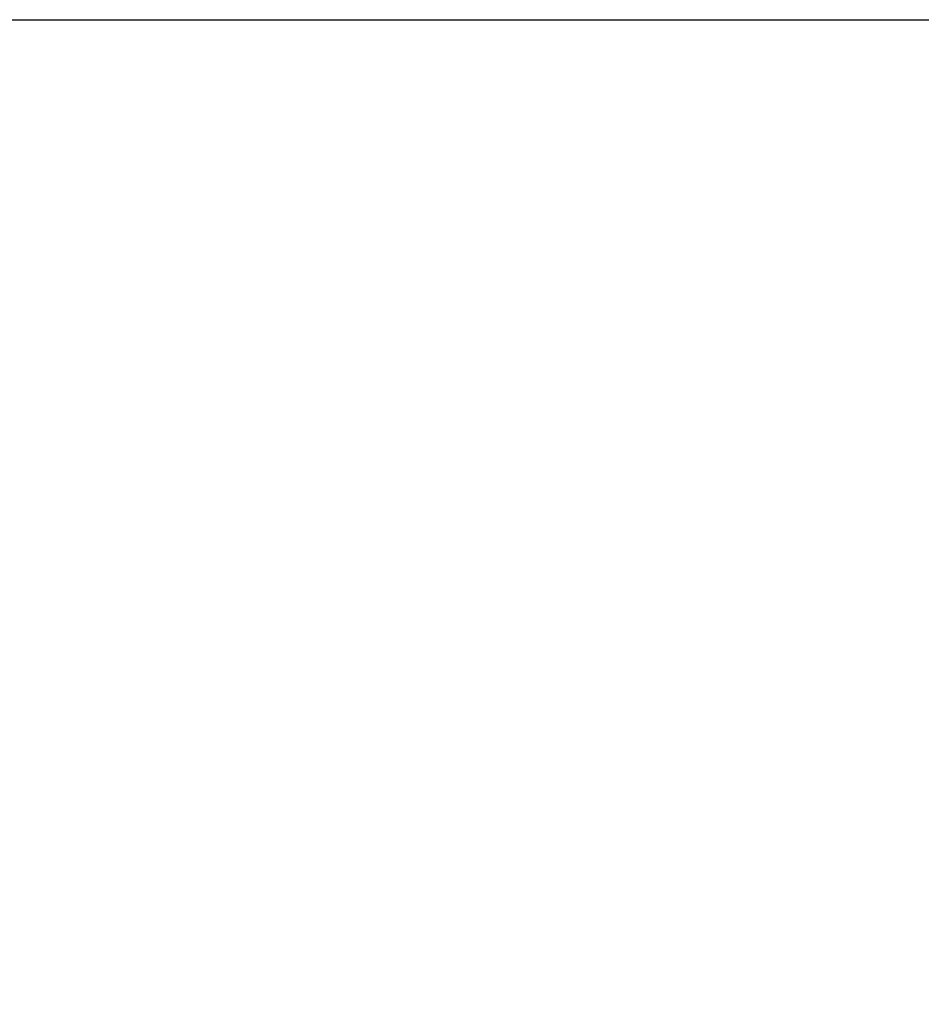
# Model space of a CAD drawing. Header units: millimetres. Extents: x 15 to 2005, y -26 to 622.
# Tile 459 of 656: x 94.40728 to 94.41041, y -12.24658 to -12.24316. Entities that reach past the tile are written whole.
import ezdxf

# ---------------------------------------------------------------- set-up
doc = ezdxf.new("R2010")
doc.units = ezdxf.units.MM

# ---------------------------------------------------------------- blocks, each defined once
blk = doc.blocks.new('SG')
at = {"color": 7, "linetype": 'Continuous'}
blk.add_open_spline([(94.3799089, -12.2431625), (94.3813396, -12.2431727), (94.3827785, -12.2432036), (94.3842251, -12.2432556), (94.3856792, -12.2433291), (94.3871402, -12.2434243), (94.3886078, -12.2435415), (94.3900815, -12.2436812), (94.3915609, -12.2438436), (94.3930454, -12.244029), (94.3945347, -12.2442378), (94.3960281, -12.2444702), (94.3975253, -12.2447264), (94.3990257, -12.2450067), (94.4005287, -12.2453114), (94.4020339, -12.2456407), (94.4035406, -12.2459948), (94.4050482, -12.246374), (94.4065563, -12.2467782), (94.4080642, -12.2472079), (94.4095713, -12.247663), (94.411077, -12.2481438), (94.4125806, -12.2486502), (94.4140816, -12.2491825), (94.4155794, -12.2497407), (94.4170732, -12.2503249), (94.4185624, -12.250935), (94.4200464, -12.2515711), (94.4215245, -12.2522331), (94.4229961, -12.2529212), (94.4244606, -12.2536351), (94.4259171, -12.2543748), (94.4273651, -12.2551402), (94.4288039, -12.2559313), (94.4302329, -12.2567478), (94.4316514, -12.2575896), (94.4330587, -12.2584565), (94.4344541, -12.2593483), (94.4358371, -12.2602647), (94.437207, -12.2612056), (94.4385631, -12.2621706), (94.4399048, -12.2631594), (94.4412315, -12.2641717), (94.4425426, -12.2652072), (94.4438375, -12.2662655), (94.4451156, -12.2673463), (94.4463762, -12.268449), (94.447619, -12.2695734), (94.4488432, -12.2707189), (94.4500483, -12.2718851), (94.451234, -12.2730715), (94.4523995, -12.2742777), (94.4535445, -12.275503), (94.4546685, -12.276747), (94.455771, -12.2780092), (94.4568516, -12.2792889), (94.4579098, -12.2805856), (94.4589454, -12.2818988), (94.4599578, -12.2832277), (94.4609469, -12.2845719), (94.4619121, -12.2859307), (94.4628533, -12.2873034), (94.4637701, -12.2886895), (94.4646623, -12.2900883), (94.4655296, -12.2914991), (94.4663718, -12.2929213), (94.4671887, -12.2943543), (94.4679801, -12.2957973), (94.4687459, -12.2972497), (94.469486, -12.2987108), (94.4702002, -12.3001801), (94.4708884, -12.3016567), (94.4715507, -12.3031401), (94.4721868, -12.3046296), (94.4727969, -12.3061244), (94.473381, -12.3076241), (94.4739389, -12.3091279), (94.4744709, -12.3106351), (94.4749769, -12.3121452), (94.4754571, -12.3136575), (94.4759115, -12.3151713), (94.4763402, -12.3166861), (94.4767435, -12.3182012), (94.4771214, -12.3197161), (94.4774742, -12.3212302), (94.4778019, -12.3227428), (94.4781049, -12.3242535), (94.4783833, -12.3257616), (94.4786374, -12.3272667), (94.4788675, -12.3287681), (94.4790738, -12.3302654), (94.4792565, -12.3317581), (94.479416, -12.3332456), (94.4795525, -12.3347276), (94.4796665, -12.3362035), (94.4797581, -12.3376729), (94.4798278, -12.3391354), (94.4798758, -12.3405905), (94.4799026, -12.3420378), (94.4799084, -12.343477), (94.4798937, -12.3449077)], degree=1, knots=[0, 0, 0.009008, 0.01807, 0.027185, 0.036351, 0.04557, 0.05484, 0.06416, 0.073531, 0.08295, 0.092419, 0.101935, 0.111499, 0.12111, 0.130766, 0.140467, 0.150212, 0.16, 0.169831, 0.179702, 0.189615, 0.199566, 0.209557, 0.219584, 0.229648, 0.239747, 0.24988, 0.260046, 0.270244, 0.280472, 0.29073, 0.301015, 0.311328, 0.321666, 0.332029, 0.342414, 0.352821, 0.363248, 0.373694, 0.384158, 0.394637, 0.405132, 0.415639, 0.426158, 0.436688, 0.447226, 0.457772, 0.468324, 0.47888, 0.489439, 0.5, 0.510561, 0.52112, 0.531676, 0.542228, 0.552774, 0.563312, 0.573842, 0.584361, 0.594868, 0.605363, 0.615842, 0.626306, 0.636752, 0.647179, 0.657586, 0.667971, 0.678334, 0.688672, 0.698985, 0.70927, 0.719528, 0.729756, 0.739954, 0.75012, 0.760253, 0.770352, 0.780416, 0.790443, 0.800434, 0.810385, 0.820298, 0.830169, 0.84, 0.849788, 0.859533, 0.869234, 0.87889, 0.888501, 0.898065, 0.907581, 0.91705, 0.926469, 0.93584, 0.94516, 0.95443, 0.963649, 0.972815, 0.98193, 0.990992, 1, 1], dxfattribs=at)

msp = doc.modelspace()

# ---------------------------------------------------------------- linework, layer by layer
at = {"color": 7, "linetype": 'Continuous'}
msp.add_line((91.9816697, -12.2431625), (156.9816697, -12.2431625), dxfattribs=at)
msp.add_arc((94.3799089, -12.3431625), 0.1, 359, 90, dxfattribs=at)

# ---------------------------------------------------------------- block references
msp.add_blockref('SG', (0, 0))

doc.saveas('drawing.dxf')
